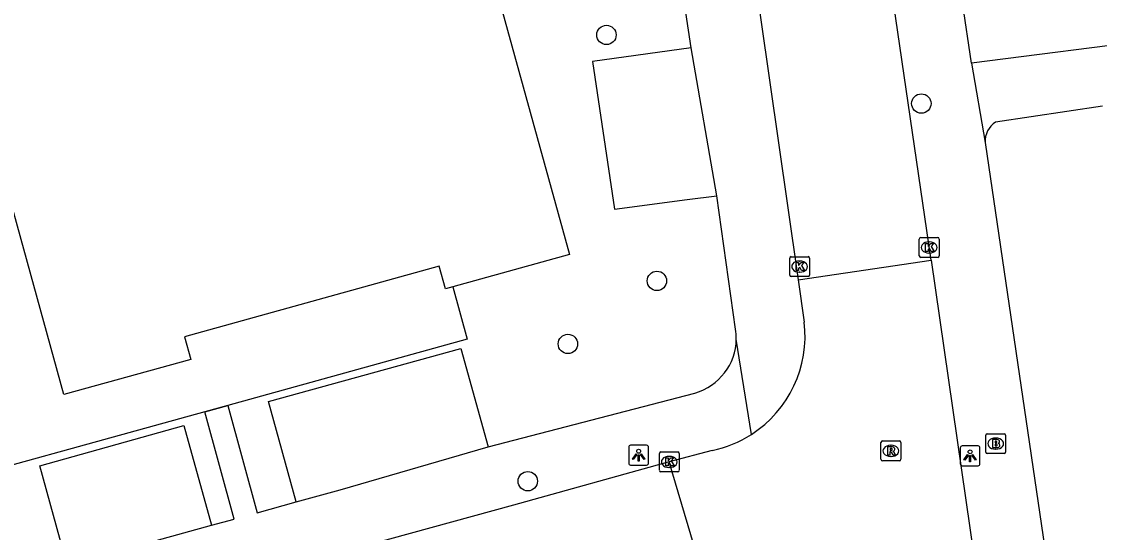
# Model space of a CAD drawing. Extents: x 159053 to 160041, y 380450 to 381422.
# Drawn here: x 159275.2 to 159329.7, y 381059.9 to 381085.6 of the extents above; entities that cross this region are included whole.
import ezdxf

# ---------------------------------------------------------------- set-up
doc = ezdxf.new("R2010")
doc.units = 0
for name, color, linetype in [('IMGEO_Boom', 7, 'Continuous'), ('IMGEO_Brandkraan', 7, 'Continuous'), ('IMGEO_Groenvoorziening', 7, 'Continuous'), ('IMGEO_Hek', 7, 'Continuous'), ('IMGEO_Kolk', 7, 'Continuous'), ('IMGEO_Lichtpunt', 7, 'Continuous'), ('IMGEO_Pand', 7, 'Continuous'), ('IMGEO_Parkeervlak_open', 7, 'Continuous'), ('IMGEO_Rijbaan_lokaal_open', 7, 'Continuous'), ('IMGEO_Rioolput', 7, 'Continuous'), ('IMGEO_Voetpad_open', 7, 'Continuous')]:
    doc.layers.add(name, color=color, linetype=linetype)

msp = doc.modelspace()

# ---------------------------------------------------------------- linework, layer by layer
at = {"layer": 'IMGEO_Boom'}
for centre in [(159304.763, 381084.966), (159320.662, 381081.505), (159307.311, 381072.557), (159302.817, 381069.375), (159300.791, 381062.45)]:
    msp.add_circle(centre, 0.489, dxfattribs=at)
at = {"layer": 'IMGEO_Brandkraan'}
for p, q in [((159323.991, 381064.846), (159324.843, 381064.846)), ((159323.916, 381063.92), (159323.916, 381064.772)), ((159324.404, 381064.626), (159324.429, 381064.626)), ((159324.917, 381064.772), (159324.917, 381063.92)), ((159324.843, 381063.846), (159323.991, 381063.846)), ((159324.427, 381064.066), (159324.402, 381064.066))]:
    msp.add_line(p, q, dxfattribs=at)
for points in [[(159323.991, 381064.846), (159324.843, 381064.846)], [(159323.916, 381063.92), (159323.916, 381064.772)], [(159324.264, 381064.546), (159324.264, 381064.146), (159324.477, 381064.146)], [(159324.495, 381064.546), (159324.264, 381064.546)], [(159324.443, 381064.465), (159324.389, 381064.465), (159324.389, 381064.389)], [(159324.389, 381064.389), (159324.442, 381064.389)], [(159324.451, 381064.313), (159324.389, 381064.313), (159324.389, 381064.232)], [(159324.917, 381064.772), (159324.917, 381063.92)], [(159324.843, 381063.846), (159323.991, 381063.846)], [(159324.389, 381064.232), (159324.451, 381064.232)]]:
    msp.add_lwpolyline(points, dxfattribs=at)
for centre, radius, start, end in [((159323.993, 381064.77), 0.0765, 91.552, 178.448), ((159323.993, 381064.77), 0.0765, 91.552, 178.448), ((159324.841, 381064.77), 0.0765, 1.552, 88.448), ((159324.841, 381064.77), 0.0765, 1.552, 88.448), ((159324.444, 381064.427), 0.0379, 267.8285, 90.9355), ((159324.452, 381064.272), 0.0404, 269.8759, 90.5077), ((159324.499, 381064.401), 0.145, 59.4692, 91.5367), ((159324.524, 381064.448), 0.0922, 285.5137, 58.1501), ((159324.529, 381064.256), 0.105, 301.3115, 78.989), ((159323.993, 381063.922), 0.0765, 181.552, 268.448), ((159323.993, 381063.922), 0.0765, 181.552, 268.448), ((159324.483, 381064.397), 0.251, 268.6676, 293.5347), ((159324.841, 381063.922), 0.0765, 271.552, 358.448), ((159324.841, 381063.922), 0.0765, 271.552, 358.448)]:
    msp.add_arc(centre, radius, start, end, dxfattribs=at)
for centre, major_axis, ratio, start_param, end_param in [((159324.403, 381064.346), (-0.387, 0.002), 0.722429, 4.712389, 7.853982), ((159324.428, 381064.346), (-0.39, 0.002), 0.717154, 1.570796, 4.712389)]:
    msp.add_ellipse(centre, major_axis=major_axis, ratio=ratio, start_param=start_param, end_param=end_param, dxfattribs=at)
at = {"layer": 'IMGEO_Groenvoorziening'}
for points in [[(159284.479, 381065.952), (159268.632, 381061.569), (159255.902, 381107.232), (159265.63, 381109.949), (159265.526, 381110.323)], [(159297.014, 381072.255), (159297.723, 381069.615), (159285.651, 381066.276)]]:
    msp.add_lwpolyline(points, dxfattribs=at)
at = {"layer": 'IMGEO_Hek'}
for points in [[(159284.479, 381065.952), (159268.632, 381061.569), (159255.902, 381107.232), (159265.63, 381109.949)], [(159297.014, 381072.255), (159297.723, 381069.615), (159285.651, 381066.276)], [(159285.651, 381066.276), (159284.479, 381065.952)]]:
    msp.add_lwpolyline(points, dxfattribs=at)
at = {"layer": 'IMGEO_Kolk'}
for p, q in [((159320.56, 381073.816), (159320.56, 381074.668)), ((159320.635, 381074.742), (159321.487, 381074.742)), ((159321.561, 381074.668), (159321.561, 381073.816)), ((159321.048, 381074.522), (159321.073, 381074.522)), ((159314.015, 381072.852), (159314.015, 381073.704)), ((159314.09, 381073.778), (159314.942, 381073.778)), ((159314.503, 381073.558), (159314.528, 381073.558)), ((159315.016, 381073.704), (159315.016, 381072.852)), ((159321.487, 381073.742), (159320.635, 381073.742)), ((159321.071, 381073.962), (159321.046, 381073.962)), ((159314.526, 381072.998), (159314.501, 381072.998)), ((159314.942, 381072.778), (159314.09, 381072.778)), ((159307.435, 381062.997), (159307.435, 381063.849)), ((159307.51, 381063.923), (159308.362, 381063.923)), ((159308.436, 381063.849), (159308.436, 381062.997)), ((159307.923, 381063.703), (159307.948, 381063.703)), ((159308.362, 381062.923), (159307.51, 381062.923)), ((159307.946, 381063.143), (159307.921, 381063.143))]:
    msp.add_line(p, q, dxfattribs=at)
for points in [[(159320.56, 381073.816), (159320.56, 381074.668)], [(159320.635, 381074.742), (159321.487, 381074.742)], [(159321.561, 381074.668), (159321.561, 381073.816)], [(159320.881, 381074.442), (159321.004, 381074.442), (159321.004, 381074.291), (159321.134, 381074.442), (159321.298, 381074.442), (159321.152, 381074.291), (159321.305, 381074.042), (159321.153, 381074.042), (159321.068, 381074.206), (159321.004, 381074.139), (159321.004, 381074.042), (159320.881, 381074.042), (159320.881, 381074.442)], [(159314.015, 381072.852), (159314.015, 381073.704)], [(159314.09, 381073.778), (159314.942, 381073.778)], [(159315.016, 381073.704), (159315.016, 381072.852)], [(159321.487, 381073.742), (159320.635, 381073.742)], [(159314.336, 381073.478), (159314.459, 381073.478), (159314.459, 381073.327), (159314.589, 381073.478), (159314.753, 381073.478), (159314.607, 381073.327), (159314.76, 381073.078), (159314.608, 381073.078), (159314.523, 381073.242), (159314.459, 381073.175), (159314.459, 381073.078), (159314.336, 381073.078), (159314.336, 381073.478)], [(159314.942, 381072.778), (159314.09, 381072.778)], [(159307.435, 381062.997), (159307.435, 381063.849)], [(159307.51, 381063.923), (159308.362, 381063.923)], [(159308.436, 381063.849), (159308.436, 381062.997)], [(159307.756, 381063.623), (159307.879, 381063.623), (159307.879, 381063.472), (159308.009, 381063.623), (159308.173, 381063.623), (159308.027, 381063.472), (159308.18, 381063.223), (159308.028, 381063.223), (159307.943, 381063.387), (159307.879, 381063.32), (159307.879, 381063.223), (159307.756, 381063.223), (159307.756, 381063.623)], [(159308.362, 381062.923), (159307.51, 381062.923)]]:
    msp.add_lwpolyline(points, dxfattribs=at)
for centre, start, end in [((159320.637, 381074.666), 91.552, 178.448), ((159320.637, 381074.666), 91.552, 178.448), ((159321.485, 381074.666), 1.552, 88.448), ((159321.485, 381074.666), 1.552, 88.448), ((159314.092, 381073.702), 91.552, 178.448), ((159314.092, 381073.702), 91.552, 178.448), ((159314.94, 381073.702), 1.552, 88.448), ((159314.94, 381073.702), 1.552, 88.448), ((159320.637, 381073.818), 181.552, 268.448), ((159320.637, 381073.818), 181.552, 268.448), ((159321.485, 381073.818), 271.552, 358.448), ((159321.485, 381073.818), 271.552, 358.448), ((159314.092, 381072.854), 181.552, 268.448), ((159314.092, 381072.854), 181.552, 268.448), ((159314.94, 381072.854), 271.552, 358.448), ((159314.94, 381072.854), 271.552, 358.448), ((159307.512, 381063.847), 91.552, 178.448), ((159307.512, 381063.847), 91.552, 178.448), ((159308.36, 381063.847), 1.552, 88.448), ((159308.36, 381063.847), 1.552, 88.448), ((159307.512, 381062.999), 181.552, 268.448), ((159307.512, 381062.999), 181.552, 268.448), ((159308.36, 381062.999), 271.552, 358.448), ((159308.36, 381062.999), 271.552, 358.448)]:
    msp.add_arc(centre, 0.0765, start, end, dxfattribs=at)
for centre, major_axis, ratio, start_param, end_param in [((159321.047, 381074.242), (-0.387, 0.002), 0.722429, 4.712389, 7.853982), ((159321.072, 381074.242), (-0.39, 0.002), 0.717154, 1.570796, 4.712389), ((159314.502, 381073.278), (-0.387, 0.002), 0.722429, 4.712389, 7.853982), ((159314.527, 381073.278), (-0.39, 0.002), 0.717154, 1.570796, 4.712389), ((159307.922, 381063.423), (-0.387, 0.002), 0.722429, 4.712389, 7.853982), ((159307.947, 381063.423), (-0.39, 0.002), 0.717154, 1.570796, 4.712389)]:
    msp.add_ellipse(centre, major_axis=major_axis, ratio=ratio, start_param=start_param, end_param=end_param, dxfattribs=at)
at = {"layer": 'IMGEO_Lichtpunt'}
for p, q in [((159305.89, 381064.164), (159305.89, 381063.357)), ((159305.89, 381064.164), (159305.89, 381063.357)), ((159306.792, 381064.259), (159305.984, 381064.259)), ((159306.792, 381064.259), (159305.984, 381064.259)), ((159306.886, 381063.357), (159306.886, 381064.164)), ((159306.886, 381063.357), (159306.886, 381064.164)), ((159322.626, 381064.133), (159322.626, 381063.326)), ((159322.626, 381064.133), (159322.626, 381063.326)), ((159323.528, 381064.228), (159322.72, 381064.228)), ((159323.528, 381064.228), (159322.72, 381064.228)), ((159323.622, 381063.326), (159323.622, 381064.133)), ((159323.622, 381063.326), (159323.622, 381064.133)), ((159305.984, 381063.263), (159306.792, 381063.263)), ((159305.984, 381063.263), (159306.792, 381063.263)), ((159322.72, 381063.232), (159323.528, 381063.232)), ((159322.72, 381063.232), (159323.528, 381063.232))]:
    msp.add_line(p, q, dxfattribs=at)
for points in [[(159306.264, 381063.828), (159306.303, 381063.8), (159306.115, 381063.538), (159306.077, 381063.565), (159306.264, 381063.828)], [(159306.366, 381063.78), (159306.413, 381063.78), (159306.413, 381063.458), (159306.366, 381063.458), (159306.366, 381063.78)], [(159306.476, 381063.8), (159306.514, 381063.827), (159306.701, 381063.565), (159306.662, 381063.537), (159306.476, 381063.8)], [(159323, 381063.797), (159323.039, 381063.769), (159322.851, 381063.507), (159322.813, 381063.534), (159323, 381063.797)], [(159323.102, 381063.749), (159323.149, 381063.749), (159323.149, 381063.427), (159323.102, 381063.427), (159323.102, 381063.749)], [(159323.212, 381063.769), (159323.25, 381063.796), (159323.437, 381063.534), (159323.398, 381063.506), (159323.212, 381063.769)]]:
    msp.add_lwpolyline(points, dxfattribs=at)
for centre in [(159306.389, 381063.962), (159323.125, 381063.931)]:
    msp.add_circle(centre, 0.0994, dxfattribs=at)
for centre, start, end in [((159305.984, 381064.164), 90, 180), ((159305.984, 381064.164), 90, 180), ((159306.792, 381064.164), 0, 90), ((159306.792, 381064.164), 0, 90), ((159322.72, 381064.133), 90, 180), ((159322.72, 381064.133), 90, 180), ((159323.528, 381064.133), 0, 90), ((159323.528, 381064.133), 0, 90), ((159305.984, 381063.357), 180, 270), ((159305.984, 381063.357), 180, 270), ((159306.792, 381063.357), 270, 0), ((159306.792, 381063.357), 270, 360), ((159322.72, 381063.326), 180, 270), ((159322.72, 381063.326), 180, 270), ((159323.528, 381063.326), 270, 0), ((159323.528, 381063.326), 270, 360)]:
    msp.add_arc(centre, 0.0946, start, end, dxfattribs=at)
at = {"layer": 'IMGEO_Pand'}
for points in [[(159297.014, 381072.255), (159296.633, 381072.15), (159296.316, 381073.297), (159283.457, 381069.734), (159283.772, 381068.592), (159277.368, 381066.826), (159268.076, 381100.519), (159268.237, 381100.56), (159268.748, 381100.692), (159267.012, 381106.896), (159276.276, 381109.489), (159277.044, 381106.744), (159282.667, 381108.318), (159281.903, 381111.077), (159291.153, 381113.639), (159292.923, 381107.382), (159293.441, 381107.525)], [(159293.441, 381107.525), (159293.597, 381107.568), (159302.903, 381073.889), (159297.014, 381072.255)]]:
    msp.add_lwpolyline(points, dxfattribs=at)
at = {"layer": 'IMGEO_Parkeervlak_open'}
for points in [[(159309.044, 381084.316), (159304.051, 381083.628), (159305.171, 381076.168), (159308.842, 381076.657), (159310.329, 381076.855)], [(159289.094, 381061.4), (159287.696, 381066.465), (159297.411, 381069.143), (159298.793, 381064.19)], [(159277.531, 381058.215), (159276.151, 381063.23), (159283.43, 381065.258), (159284.818, 381060.222)]]:
    msp.add_lwpolyline(points, dxfattribs=at)
at = {"layer": 'IMGEO_Rijbaan_lokaal_open'}
for points in [[(159321.155, 381073.597), (159317.277, 381100.2), (159316.865, 381103.021), (159314.048, 381122.345)], [(159307.307, 381121.427), (159307.556, 381119.696), (159307.857, 381117.636), (159309.596, 381105.842), (159310.161, 381102.035), (159310.21, 381101.7), (159310.579, 381099.216), (159311.982, 381089.769), (159312.563, 381085.736), (159313.91, 381076.364), (159314.445, 381072.613)], [(159314.445, 381072.613), (159321.155, 381073.597)], [(159321.155, 381073.597), (159323.98, 381054.046)], [(159314.445, 381072.613), (159314.75, 381070.473)], [(159310.105, 381063.996), (159307.936, 381063.423)], [(159307.936, 381063.423), (159300.068, 381061.247), (159290.681, 381058.667)], [(159309.337, 381058.669), (159307.936, 381063.423)]]:
    msp.add_lwpolyline(points, dxfattribs=at)
for centre, radius, start, end in [((159308.88, 381069.779), 5.911, 302.7916, 6.739), ((159308.877, 381069.783), 5.916, 281.9821, 302.7956)]:
    msp.add_arc(centre, radius, start, end, dxfattribs=at)
at = {"layer": 'IMGEO_Rioolput'}
for p, q in [((159318.625, 381063.553), (159318.625, 381064.405)), ((159318.7, 381064.479), (159319.552, 381064.479)), ((159319.626, 381064.405), (159319.626, 381063.553)), ((159319.113, 381064.259), (159319.138, 381064.259)), ((159319.552, 381063.479), (159318.7, 381063.479)), ((159319.136, 381063.699), (159319.111, 381063.699))]:
    msp.add_line(p, q, dxfattribs=at)
for points in [[(159318.625, 381063.553), (159318.625, 381064.405)], [(159318.7, 381064.479), (159319.552, 381064.479)], [(159319.626, 381064.405), (159319.626, 381063.553)], [(159319.214, 381064.177), (159318.962, 381064.179), (159318.962, 381063.779)], [(159318.962, 381063.779), (159319.086, 381063.779), (159319.086, 381063.941), (159319.097, 381063.941)], [(159319.14, 381064.098), (159319.086, 381064.098), (159319.086, 381064.017)], [(159319.086, 381064.017), (159319.138, 381064.017)], [(159319.144, 381063.912), (159319.215, 381063.779), (159319.355, 381063.779), (159319.29, 381063.905)], [(159319.552, 381063.479), (159318.7, 381063.479)]]:
    msp.add_lwpolyline(points, dxfattribs=at)
for centre, radius, start, end in [((159318.702, 381064.403), 0.0765, 91.552, 178.448), ((159318.702, 381064.403), 0.0765, 91.552, 178.448), ((159319.55, 381064.403), 0.0765, 1.552, 88.448), ((159319.55, 381064.403), 0.0765, 1.552, 88.448), ((159319.096, 381063.888), 0.0533, 26.0293, 88.6989), ((159319.122, 381064.206), 0.19, 274.7715, 282.9687), ((159319.146, 381064.002), 0.0964, 77.0061, 93.1865), ((159319.16, 381064.059), 0.0378, 276.6634, 79.6772), ((159319.213, 381064.067), 0.109, 350.3612, 89.416), ((159319.211, 381064.067), 0.112, 277.5842, 350.9817), ((159319.195, 381063.852), 0.108, 29.5134, 73.7905), ((159318.702, 381063.555), 0.0765, 181.552, 268.448), ((159318.702, 381063.555), 0.0765, 181.552, 268.448), ((159319.55, 381063.555), 0.0765, 271.552, 358.448), ((159319.55, 381063.555), 0.0765, 271.552, 358.448)]:
    msp.add_arc(centre, radius, start, end, dxfattribs=at)
for centre, major_axis, ratio, start_param, end_param in [((159319.112, 381063.979), (-0.387, 0.002), 0.722429, 4.712389, 7.853982), ((159319.137, 381063.979), (-0.39, 0.002), 0.717154, 1.570796, 4.712389)]:
    msp.add_ellipse(centre, major_axis=major_axis, ratio=ratio, start_param=start_param, end_param=end_param, dxfattribs=at)
at = {"layer": 'IMGEO_Voetpad_open'}
for points in [[(159309.044, 381084.316), (159308.151, 381090.241)], [(159343.701, 381089.611), (159344.216, 381086.143), (159342.223, 381085.964), (159323.192, 381083.535)], [(159323.192, 381083.535), (159322.737, 381086.604)], [(159310.329, 381076.855), (159309.044, 381084.316)], [(159323.192, 381083.535), (159323.886, 381079.531)], [(159329.808, 381081.376), (159324.411, 381080.569)], [(159323.886, 381079.531), (159335.584, 381000), (159340.592, 380966.957)], [(159311.284, 381070.128), (159310.329, 381076.855)], [(159312.081, 381064.81), (159311.32, 381069.619)], [(159298.793, 381064.19), (159309.233, 381066.896)], [(159284.479, 381065.952), (159285.651, 381066.276)], [(159284.818, 381060.222), (159285.963, 381060.537), (159284.479, 381065.952)], [(159285.651, 381066.276), (159287.134, 381060.86), (159289.094, 381061.4)], [(159289.094, 381061.4), (159291.323, 381062.014), (159298.793, 381064.19)], [(159277.531, 381058.215), (159284.818, 381060.222)]]:
    msp.add_lwpolyline(points, dxfattribs=at)
for centre, radius, start, end in [((159325.046, 381079.596), 1.162, 123.1273, 183.2139), ((159308.358, 381069.665), 2.962, 359.1046, 8.9866), ((159308.428, 381069.674), 2.893, 286.1597, 358.9047)]:
    msp.add_arc(centre, radius, start, end, dxfattribs=at)

doc.saveas('drawing.dxf')
